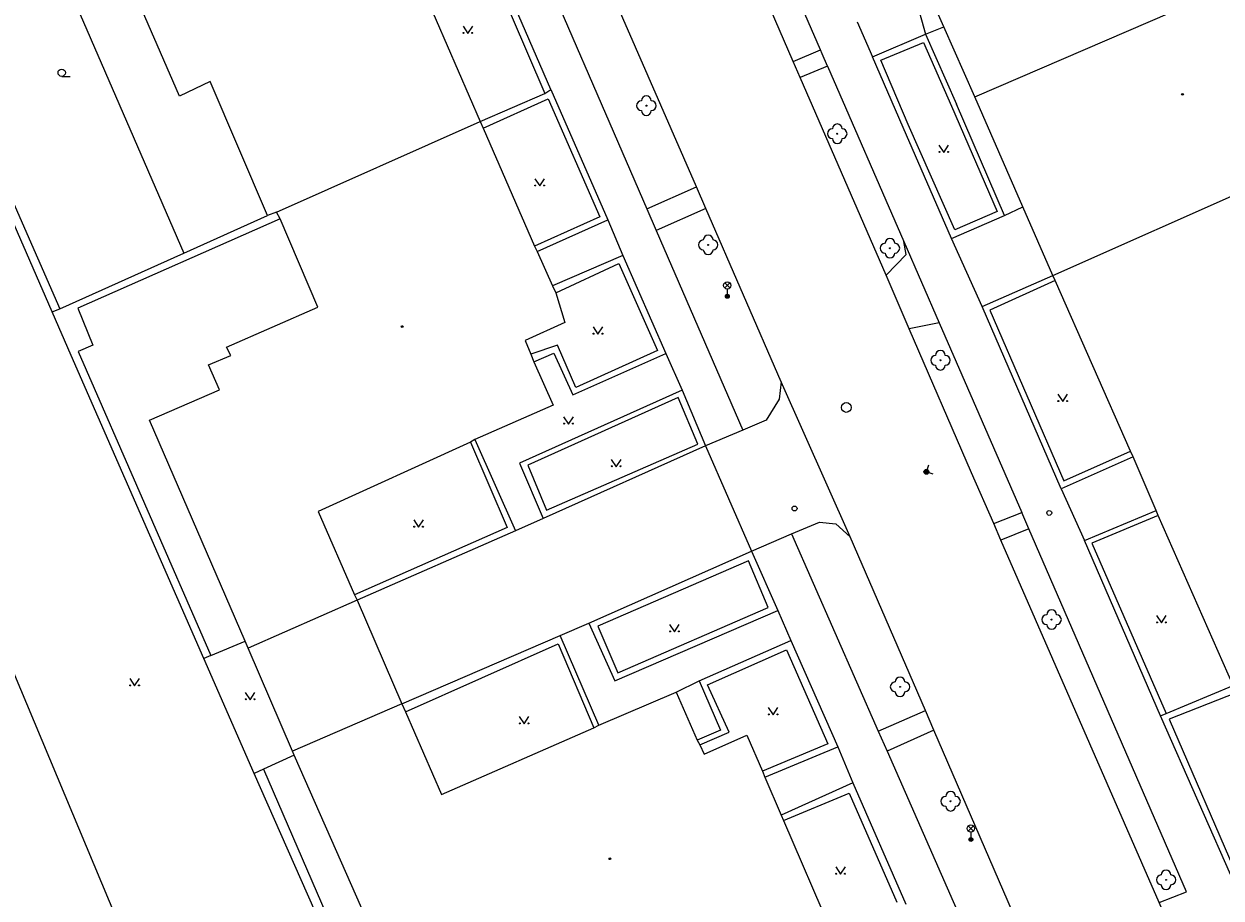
# Model space of a CAD drawing. Extents: x -599770 to -598493, y -1162076 to -1159209.
# Drawn here: x -598760.3 to -598698.9, y -1159412.8 to -1159368 of the extents above; entities that cross this region are included whole.
import ezdxf

# ---------------------------------------------------------------- set-up
doc = ezdxf.new("R2010")
doc.units = 0
doc.layers.add('Podklad', color=7, linetype='Continuous')

msp = doc.modelspace()

# ---------------------------------------------------------------- linework, layer by layer
at = {"layer": 'Podklad'}
for p, q in [((-598758.38, -1159370.657), (-598757.942, -1159370.657)), ((-598724.383, -1159381.51), (-598724.118, -1159381.245)), ((-598724.383, -1159381.245), (-598724.118, -1159381.51)), ((-598724.25, -1159381.565), (-598724.25, -1159381.94)), ((-598711.893, -1159409.37), (-598711.628, -1159409.105)), ((-598711.893, -1159409.105), (-598711.628, -1159409.37)), ((-598711.76, -1159409.425), (-598711.76, -1159409.8))]:
    msp.add_line(p, q, dxfattribs=at)
for points in [[(-598761.68, -1159357.7), (-598752.12, -1159379.73)], [(-598719.466, -1159369.301), (-598724.601, -1159357.502)], [(-598711.72, -1159391), (-598714.92, -1159383.6), (-598716.11, -1159380.86), (-598720.51, -1159370.71), (-598720.87, -1159369.89), (-598725.59, -1159358.98)], [(-598758.86, -1159382.74), (-598768.46, -1159360.71)], [(-598721.49, -1159386.32), (-598725.35, -1159377.43), (-598725.83, -1159376.33), (-598732.08, -1159361.98)], [(-598734.952, -1159362.256), (-598728.374, -1159377.455)], [(-598711.55, -1159371.7), (-598713.14, -1159368.11), (-598713.95, -1159366.29), (-598715.62, -1159362.52)], [(-598733.3, -1159371.33), (-598736.81, -1159363.24)], [(-598752.34, -1159371.67), (-598755.9, -1159363.48)], [(-598737.01, -1159363.61), (-598733.6, -1159371.53)], [(-598740.31, -1159365.15), (-598736.92, -1159372.98)], [(-598711.55, -1159371.7), (-598698.11, -1159365.9)], [(-598714.61, -1159366.58), (-598714.08, -1159368.5)], [(-598737.8, -1159368.075), (-598737.55, -1159368.45), (-598737.3, -1159368.075)], [(-598717.59, -1159367.86), (-598716.81, -1159369.65)], [(-598714.08, -1159368.5), (-598713.14, -1159368.11)], [(-598716.81, -1159369.65), (-598714.08, -1159368.5)], [(-598716.37, -1159369.82), (-598714.19, -1159368.92)], [(-598714.19, -1159368.92), (-598712.76, -1159372.19)], [(-598714.08, -1159368.5), (-598712.5, -1159372.09)], [(-598720.87, -1159369.89), (-598719.466, -1159369.301)], [(-598719.108, -1159370.128), (-598719.38, -1159369.5), (-598719.466, -1159369.301)], [(-598764.09, -1159369.78), (-598758.48, -1159382.58)], [(-598719.108, -1159370.128), (-598720.51, -1159370.71)], [(-598719.108, -1159370.128), (-598715.194, -1159379.133)], [(-598715.24, -1159373.28), (-598716.81, -1159369.65)], [(-598714.98, -1159373.12), (-598716.37, -1159369.82)], [(-598750.77, -1159370.92), (-598752.34, -1159371.67)], [(-598747.83, -1159377.8), (-598750.77, -1159370.92)], [(-598733.6, -1159371.53), (-598733.3, -1159371.33)], [(-598733.3, -1159371.33), (-598730.38, -1159378.02)], [(-598736.92, -1159372.98), (-598733.6, -1159371.53)], [(-598736.77, -1159373.31), (-598733.43, -1159371.81)], [(-598733.43, -1159371.81), (-598730.78, -1159377.86)], [(-598707.56, -1159380.87), (-598709.09, -1159377.35), (-598711.55, -1159371.7)], [(-598712.76, -1159372.19), (-598710.42, -1159377.58)], [(-598710.04, -1159377.79), (-598712.5, -1159372.09)], [(-598747.37, -1159377.63), (-598736.92, -1159372.98)], [(-598736.92, -1159372.98), (-598736.77, -1159373.31)], [(-598712.59, -1159378.53), (-598714.98, -1159373.12)], [(-598736.77, -1159373.31), (-598734.14, -1159379.36)], [(-598712.75, -1159378.98), (-598715.24, -1159373.28)], [(-598713.4, -1159374.185), (-598713.15, -1159374.56), (-598712.9, -1159374.185)], [(-598734.12, -1159375.905), (-598733.87, -1159376.28), (-598733.62, -1159375.905)], [(-598707.56, -1159380.87), (-598697.01, -1159376.19)], [(-598766.44, -1159422.23), (-598754.05, -1159417.48), (-598771.16, -1159376.59), (-598784.34, -1159381.54)], [(-598728.374, -1159377.455), (-598725.83, -1159376.33)], [(-598728.374, -1159377.455), (-598727.898, -1159378.556)], [(-598725.35, -1159377.43), (-598727.898, -1159378.556)], [(-598710.04, -1159377.79), (-598709.09, -1159377.35)], [(-598758.48, -1159382.58), (-598752.12, -1159379.73), (-598747.83, -1159377.8)], [(-598747.17, -1159377.97), (-598757.55, -1159382.55)], [(-598747.37, -1159377.63), (-598747.83, -1159377.8)], [(-598747.17, -1159377.97), (-598747.37, -1159377.63)], [(-598745.25, -1159382.49), (-598747.17, -1159377.97)], [(-598730.78, -1159377.86), (-598734.14, -1159379.36)], [(-598734, -1159379.64), (-598730.38, -1159378.02)], [(-598730.38, -1159378.02), (-598729.6, -1159379.84)], [(-598712.75, -1159378.98), (-598710.04, -1159377.79)], [(-598710.42, -1159377.58), (-598712.59, -1159378.53)], [(-598727.898, -1159378.556), (-598723.46, -1159388.8)], [(-598734.14, -1159379.36), (-598734, -1159379.64)], [(-598716.11, -1159380.86), (-598715.082, -1159379.795), (-598715.194, -1159379.133)], [(-598715.194, -1159379.133), (-598713.383, -1159383.303)], [(-598711.18, -1159382.46), (-598712.75, -1159378.98)], [(-598734, -1159379.64), (-598733.22, -1159381.4)], [(-598729.6, -1159379.84), (-598733.22, -1159381.4)], [(-598729.6, -1159379.84), (-598727.4, -1159384.87)], [(-598733.05, -1159381.76), (-598729.81, -1159380.25)], [(-598729.81, -1159380.25), (-598727.83, -1159384.72)], [(-598711.18, -1159382.46), (-598707.56, -1159380.87)], [(-598707.44, -1159381.13), (-598710.78, -1159382.65)], [(-598707.44, -1159381.13), (-598707.56, -1159380.87)], [(-598703.57, -1159389.88), (-598707.44, -1159381.13)], [(-598733.22, -1159381.4), (-598733.05, -1159381.76)], [(-598733.05, -1159381.76), (-598732.58, -1159383.29)], [(-598707.13, -1159391.82), (-598711.18, -1159382.46)], [(-598758.86, -1159382.74), (-598758.48, -1159382.58)], [(-598757.89, -1159384.98), (-598758.86, -1159382.74)], [(-598757.55, -1159382.55), (-598756.78, -1159384.44)], [(-598749.92, -1159384.55), (-598745.25, -1159382.49)], [(-598710.78, -1159382.65), (-598707, -1159391.41)], [(-598732.58, -1159383.29), (-598734.62, -1159384.2)], [(-598731.13, -1159383.505), (-598730.88, -1159383.88), (-598730.63, -1159383.505)], [(-598713.383, -1159383.303), (-598714.92, -1159383.6)], [(-598713.383, -1159383.303), (-598709.148, -1159393.033)], [(-598734.62, -1159384.2), (-598734.32, -1159384.91)], [(-598756.78, -1159384.44), (-598757.53, -1159384.77)], [(-598757.53, -1159384.77), (-598750.74, -1159400.36)], [(-598749.7, -1159384.97), (-598749.92, -1159384.55)], [(-598732.96, -1159384.44), (-598734.32, -1159384.91)], [(-598734.32, -1159384.91), (-598734.17, -1159385.3)], [(-598734.17, -1159385.3), (-598733.15, -1159384.85)], [(-598733.15, -1159384.85), (-598732.17, -1159387)], [(-598732.01, -1159386.62), (-598732.96, -1159384.44)], [(-598732.17, -1159387), (-598727.4, -1159384.87)], [(-598727.83, -1159384.72), (-598732.01, -1159386.62)], [(-598727.4, -1159384.87), (-598726.56, -1159386.76)], [(-598751.09, -1159400.51), (-598757.89, -1159384.98)], [(-598750.86, -1159385.46), (-598749.7, -1159384.97)], [(-598750.28, -1159386.73), (-598750.86, -1159385.46)], [(-598734.17, -1159385.3), (-598733.18, -1159387.53)], [(-598753.87, -1159388.29), (-598750.28, -1159386.73)], [(-598721.49, -1159386.32), (-598721.59, -1159387.22)], [(-598717.95, -1159394.28), (-598721.49, -1159386.32)], [(-598726.56, -1159386.76), (-598734.91, -1159390.5)], [(-598726.77, -1159387.13), (-598734.47, -1159390.6)], [(-598725.76, -1159389.53), (-598726.77, -1159387.13)], [(-598726.56, -1159386.76), (-598725.37, -1159389.61)], [(-598721.59, -1159387.22), (-598722.25, -1159388.29)], [(-598707.3, -1159386.965), (-598707.05, -1159387.34), (-598706.8, -1159386.965)], [(-598733.18, -1159387.53), (-598737.19, -1159389.29)], [(-598748.97, -1159399.62), (-598753.87, -1159388.29)], [(-598732.64, -1159388.115), (-598732.39, -1159388.49), (-598732.14, -1159388.115)], [(-598722.25, -1159388.29), (-598723.46, -1159388.8), (-598725.37, -1159389.61)], [(-598737.41, -1159389.42), (-598745.22, -1159392.98)], [(-598737.19, -1159389.29), (-598737.41, -1159389.42)], [(-598737.41, -1159389.42), (-598735.53, -1159393.8)], [(-598737.19, -1159389.29), (-598735.11, -1159393.97)], [(-598725.37, -1159389.61), (-598733.69, -1159393.33)], [(-598733.52, -1159392.91), (-598725.76, -1159389.53)], [(-598725.37, -1159389.61), (-598723.01, -1159395.01)], [(-598730.2, -1159390.305), (-598729.95, -1159390.68), (-598729.7, -1159390.305)], [(-598703.44, -1159390.17), (-598707.13, -1159391.82)], [(-598707, -1159391.41), (-598703.57, -1159389.88)], [(-598703.44, -1159390.17), (-598703.57, -1159389.88)], [(-598702.26, -1159392.93), (-598703.44, -1159390.17)], [(-598734.91, -1159390.5), (-598733.69, -1159393.33)], [(-598734.47, -1159390.6), (-598733.52, -1159392.91)], [(-598713.687, -1159391.067), (-598714.04, -1159390.94), (-598713.913, -1159390.587)], [(-598699.51, -1159418.95), (-598700.85, -1159415.88), (-598702.1, -1159413.03), (-598710.22, -1159394.44), (-598710.59, -1159393.6), (-598711.72, -1159391)], [(-598707.13, -1159391.82), (-598705.93, -1159394.47)], [(-598745.22, -1159392.98), (-598743.36, -1159397.25)], [(-598740.33, -1159393.405), (-598740.08, -1159393.78), (-598739.83, -1159393.405)], [(-598733.69, -1159393.33), (-598735.11, -1159393.97)], [(-598710.59, -1159393.6), (-598709.148, -1159393.033)], [(-598708.787, -1159393.862), (-598709.148, -1159393.033)], [(-598705.93, -1159394.47), (-598702.26, -1159392.93)], [(-598702.15, -1159393.19), (-598705.55, -1159394.6)], [(-598702.15, -1159393.19), (-598702.26, -1159392.93)], [(-598698.31, -1159401.9), (-598702.15, -1159393.19)], [(-598735.53, -1159393.8), (-598743.36, -1159397.25)], [(-598735.11, -1159393.97), (-598743.23, -1159397.53)], [(-598723.01, -1159395.01), (-598720.95, -1159394.13), (-598719.52, -1159393.52)], [(-598719.52, -1159393.52), (-598718.68, -1159393.61)], [(-598718.68, -1159393.61), (-598717.95, -1159394.28)], [(-598708.787, -1159393.862), (-598710.22, -1159394.44)], [(-598702.1, -1159413.03), (-598700.705, -1159412.477), (-598708.787, -1159393.862)], [(-598720.95, -1159394.13), (-598716.51, -1159404.25)], [(-598706.03, -1159421.81), (-598713.66, -1159404.19), (-598714.09, -1159403.19), (-598717.95, -1159394.28)], [(-598702.03, -1159403.45), (-598705.93, -1159394.47)], [(-598705.55, -1159394.6), (-598701.74, -1159403.33)], [(-598731.35, -1159398.71), (-598723.01, -1159395.01)], [(-598723.01, -1159395.01), (-598721.66, -1159398.06)], [(-598723.16, -1159395.51), (-598730.88, -1159398.86)], [(-598722.15, -1159397.9), (-598723.16, -1159395.51)], [(-598743.23, -1159397.53), (-598748.81, -1159399.99)], [(-598743.36, -1159397.25), (-598743.23, -1159397.53)], [(-598743.23, -1159397.53), (-598740.94, -1159402.85)], [(-598730.01, -1159401.66), (-598721.66, -1159398.06)], [(-598729.87, -1159401.26), (-598722.15, -1159397.9)], [(-598721.66, -1159398.06), (-598720.99, -1159399.6)], [(-598702.24, -1159398.315), (-598701.99, -1159398.69), (-598701.74, -1159398.315)], [(-598732.82, -1159399.34), (-598731.35, -1159398.71)], [(-598731.35, -1159398.71), (-598730.01, -1159401.66)], [(-598730.88, -1159398.86), (-598729.87, -1159401.26)], [(-598727.21, -1159398.775), (-598726.96, -1159399.15), (-598726.71, -1159398.775)], [(-598750.74, -1159400.36), (-598748.97, -1159399.62)], [(-598748.81, -1159399.99), (-598748.97, -1159399.62)], [(-598740.94, -1159402.85), (-598732.82, -1159399.34)], [(-598730.84, -1159403.94), (-598732.82, -1159399.34)], [(-598725.69, -1159401.67), (-598720.99, -1159399.6)], [(-598720.99, -1159399.6), (-598718.59, -1159405.05)], [(-598746.55, -1159405.27), (-598748.81, -1159399.99)], [(-598740.75, -1159403.25), (-598732.93, -1159399.76)], [(-598732.93, -1159399.76), (-598731.1, -1159404.07)], [(-598725.26, -1159401.86), (-598721.22, -1159400.08)], [(-598721.22, -1159400.08), (-598719.09, -1159404.9)], [(-598750.74, -1159400.36), (-598751.09, -1159400.51)], [(-598748.51, -1159406.42), (-598751.09, -1159400.51)], [(-598754.89, -1159401.545), (-598754.64, -1159401.92), (-598754.39, -1159401.545)], [(-598726.87, -1159402.24), (-598725.69, -1159401.67)], [(-598725.69, -1159401.67), (-598724.59, -1159404.19)], [(-598724.16, -1159404.3), (-598725.26, -1159401.86)], [(-598701.74, -1159403.33), (-598698.31, -1159401.9)], [(-598748.97, -1159402.255), (-598748.72, -1159402.63), (-598748.47, -1159402.255)], [(-598730.84, -1159403.94), (-598726.87, -1159402.24)], [(-598726.87, -1159402.24), (-598725.79, -1159404.71)], [(-598698.15, -1159402.27), (-598701.6, -1159403.63)], [(-598740.94, -1159402.85), (-598746.55, -1159405.27)], [(-598740.94, -1159402.85), (-598740.75, -1159403.25)], [(-598740.75, -1159403.25), (-598738.91, -1159407.49)], [(-598722.15, -1159403.035), (-598721.9, -1159403.41), (-598721.65, -1159403.035)], [(-598716.508, -1159404.246), (-598714.09, -1159403.19)], [(-598702.03, -1159403.45), (-598701.74, -1159403.33)], [(-598734.92, -1159403.495), (-598734.67, -1159403.87), (-598734.42, -1159403.495)], [(-598731.1, -1159404.07), (-598730.84, -1159403.94)], [(-598698.18, -1159412.21), (-598702.03, -1159403.45)], [(-598701.6, -1159403.63), (-598698.06, -1159411.8)], [(-598738.91, -1159407.49), (-598731.1, -1159404.07)], [(-598724.59, -1159404.19), (-598725.79, -1159404.71)], [(-598725.66, -1159404.95), (-598724.16, -1159404.3)], [(-598725.43, -1159405.43), (-598723.24, -1159404.45)], [(-598723.24, -1159404.45), (-598722.45, -1159406.3)], [(-598716.508, -1159404.246), (-598716.058, -1159405.272)], [(-598713.66, -1159404.19), (-598716.058, -1159405.272)], [(-598725.79, -1159404.71), (-598725.66, -1159404.95)], [(-598725.66, -1159404.95), (-598725.43, -1159405.43)], [(-598719.09, -1159404.9), (-598722.45, -1159406.3)], [(-598722.33, -1159406.6), (-598718.59, -1159405.05)], [(-598718.59, -1159405.05), (-598717.81, -1159406.9)], [(-598746.46, -1159405.48), (-598748.03, -1159406.2)], [(-598746.46, -1159405.48), (-598746.55, -1159405.27)], [(-598741.39, -1159416.99), (-598746.46, -1159405.48)], [(-598716.058, -1159405.272), (-598705.403, -1159429.531)], [(-598748.03, -1159406.2), (-598748.51, -1159406.42)], [(-598748.03, -1159406.2), (-598741.37, -1159421.59)], [(-598722.45, -1159406.3), (-598722.33, -1159406.6)], [(-598741.6, -1159422.04), (-598748.51, -1159406.42)], [(-598722.33, -1159406.6), (-598721.49, -1159408.55)], [(-598717.81, -1159406.9), (-598721.49, -1159408.55)], [(-598717.81, -1159406.9), (-598715.1, -1159413.12)], [(-598721.37, -1159408.82), (-598718, -1159407.42)], [(-598718, -1159407.42), (-598715.56, -1159413.01)], [(-598721.49, -1159408.55), (-598721.37, -1159408.82)], [(-598721.37, -1159408.82), (-598718.92, -1159414.5)], [(-598718.69, -1159411.205), (-598718.44, -1159411.58), (-598718.19, -1159411.205)]]:
    msp.add_lwpolyline(points, dxfattribs=at)
for centre, radius in [((-598737.775, -1159368.425), 0.025), ((-598737.325, -1159368.425), 0.025), ((-598758.38, -1159370.47), 0.188), ((-598700.91, -1159371.58), 0.045), ((-598700.91, -1159371.58), 0.0199), ((-598728.4, -1159372.16), 0.025), ((-598718.61, -1159373.6), 0.025), ((-598713.375, -1159374.535), 0.025), ((-598712.925, -1159374.535), 0.025), ((-598734.095, -1159376.255), 0.025), ((-598733.645, -1159376.255), 0.025), ((-598725.23, -1159379.3), 0.025), ((-598715.91, -1159379.47), 0.025), ((-598724.25, -1159381.378), 0.188), ((-598724.25, -1159381.94), 0.1), ((-598724.25, -1159381.94), 0.0723), ((-598724.25, -1159381.94), 0.0438), ((-598740.92, -1159383.49), 0.045), ((-598740.92, -1159383.49), 0.0199), ((-598731.105, -1159383.855), 0.025), ((-598730.655, -1159383.855), 0.025), ((-598713.32, -1159385.22), 0.025), ((-598707.275, -1159387.315), 0.025), ((-598706.825, -1159387.315), 0.025), ((-598718.15, -1159387.64), 0.25), ((-598732.615, -1159388.465), 0.025), ((-598732.165, -1159388.465), 0.025), ((-598730.175, -1159390.655), 0.025), ((-598729.725, -1159390.655), 0.025), ((-598714.04, -1159390.94), 0.125), ((-598714.04, -1159390.94), 0.09), ((-598714.04, -1159390.94), 0.055), ((-598720.8, -1159392.82), 0.125), ((-598707.74, -1159393.05), 0.125), ((-598740.305, -1159393.755), 0.025), ((-598739.855, -1159393.755), 0.025), ((-598707.62, -1159398.52), 0.025), ((-598702.215, -1159398.665), 0.025), ((-598701.765, -1159398.665), 0.025), ((-598727.185, -1159399.125), 0.025), ((-598726.735, -1159399.125), 0.025), ((-598754.865, -1159401.895), 0.025), ((-598754.415, -1159401.895), 0.025), ((-598715.39, -1159401.97), 0.025), ((-598748.945, -1159402.605), 0.025), ((-598748.495, -1159402.605), 0.025), ((-598734.895, -1159403.845), 0.025), ((-598734.445, -1159403.845), 0.025), ((-598722.125, -1159403.385), 0.025), ((-598721.675, -1159403.385), 0.025), ((-598712.8, -1159407.84), 0.025), ((-598711.76, -1159409.238), 0.188), ((-598711.76, -1159409.8), 0.1), ((-598711.76, -1159409.8), 0.0723), ((-598711.76, -1159409.8), 0.0438), ((-598730.27, -1159410.79), 0.045), ((-598730.27, -1159410.79), 0.0199), ((-598718.665, -1159411.555), 0.025), ((-598718.215, -1159411.555), 0.025), ((-598701.75, -1159411.87), 0.025)]:
    msp.add_circle(centre, radius, dxfattribs=at)
for centre, start, end in [((-598728.65, -1159372.16), 90, 270), ((-598728.4, -1159371.91), 0, 180), ((-598728.15, -1159372.16), 270, 90), ((-598728.4, -1159372.41), 180, 0), ((-598718.61, -1159373.35), 0, 180), ((-598718.86, -1159373.6), 90, 270), ((-598718.61, -1159373.85), 180, 0), ((-598718.36, -1159373.6), 270, 90), ((-598725.48, -1159379.3), 90, 270), ((-598725.23, -1159379.05), 0, 180), ((-598724.98, -1159379.3), 270, 90), ((-598716.16, -1159379.47), 90, 270), ((-598715.91, -1159379.22), 0, 180), ((-598715.66, -1159379.47), 270, 90), ((-598725.23, -1159379.55), 180, 0), ((-598715.91, -1159379.72), 180, 0), ((-598713.32, -1159384.97), 0, 180), ((-598713.57, -1159385.22), 90, 270), ((-598713.32, -1159385.47), 180, 0), ((-598713.07, -1159385.22), 270, 90), ((-598707.87, -1159398.52), 90, 270), ((-598707.62, -1159398.27), 0, 180), ((-598707.37, -1159398.52), 270, 90), ((-598707.62, -1159398.77), 180, 0), ((-598715.39, -1159401.72), 0, 180), ((-598715.64, -1159401.97), 90, 270), ((-598715.14, -1159401.97), 270, 90), ((-598715.39, -1159402.22), 180, 0), ((-598713.05, -1159407.84), 90, 270), ((-598712.8, -1159407.59), 0, 180), ((-598712.55, -1159407.84), 270, 90), ((-598712.8, -1159408.09), 180, 0), ((-598702, -1159411.87), 90, 270), ((-598701.75, -1159411.62), 0, 180), ((-598701.5, -1159411.87), 270, 90), ((-598701.75, -1159412.12), 180, 0)]:
    msp.add_arc(centre, 0.25, start, end, dxfattribs=at)

doc.saveas('drawing.dxf')
